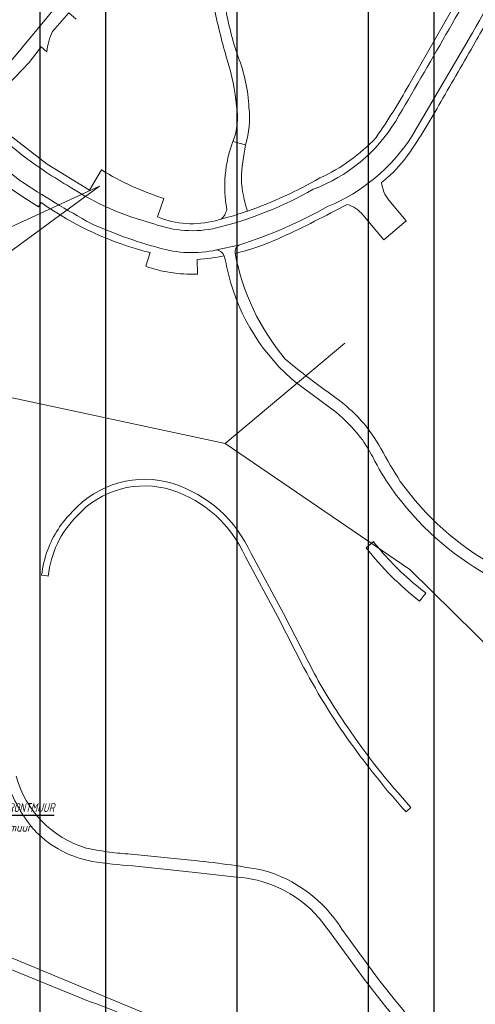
# Model space of a CAD drawing. Extents: x 148869 to 161638, y 453607 to 469810.
# Tile 388 of 656: x 155725 to 155794, y 462222 to 462372. Entities that reach past the tile are written whole.
import ezdxf
from ezdxf.lldxf.tags import DXFTag

# ---------------------------------------------------------------- set-up
doc = ezdxf.new("R2010")
doc.units = 0
doc.layers.get('DEFPOINTS').update_dxf_attribs({"linetype": 'CONTINUOUS'})
for name, color, linetype in [('2022 hatch', 10, 'CONTINUOUS'), ('2024 hatch', 160, 'CONTINUOUS'), ('B-OI-AANPIJLING', 1, 'CONTINUOUS')]:
    doc.layers.add(name, color=color, linetype=linetype)
for name, color, linetype, lineweight in [('B-OI-RI-BIJZONDERDERHEDEN-T18', 134, 'CONTINUOUS', 18), ('B-OI-RI-DRUKLEIDING-G-niet meenemen', 190, 'RI-PERS', 18), ('B-OI-RI-VACUUMLEIDING-G-niet meenemen', 190, 'RI-VACUUM', 18), ('B-RO-VH-VERHARDING_ASFALT-GV', 251, 'CONTINUOUS', 18), ('B-RO-VH-VERHARDING_FUNDERING_ZAND-GV', 251, 'CONTINUOUS', 18), ('B-RO-VH-VERHARDING_GESLOTEN-GV', 251, 'CONTINUOUS', 18), ('B-RO-VH-VERHARDING_HALFVERHARDING-GV', 251, 'CONTINUOUS', 18), ('B-RO-VH-VERHARDING_HALFVERHARDING_GRIND-GV', 251, 'CONTINUOUS', 18), ('B-RO-VH-VERHARDING_STRAATBAKSTEEN-GV', 251, 'CONTINUOUS', 18)]:
    doc.layers.add(name, color=color, linetype=linetype, lineweight=lineweight)
doc.styles.add('NLCS-ISO-M500-T18_CURSIEF', font='NLCS-ISO.ttf', dxfattribs={"oblique": 15, "height": 0.9})
tags = doc.linetypes.add('RI-PERS', pattern='A,7,-2,["P",Standard,S=1.8,R=0,X=-0.5,Y=-0.9],-2,7,-2,[102,NLCS.SHX,S=1,R=180,X=0,Y=0],-2', length=22).pattern_tags.tags
tags[6] = DXFTag(74, 10)
tags = doc.linetypes.add('RI-VACUUM', pattern='A,7,-2,["V",Standard,S=1.8,R=0,X=-0.5,Y=-0.9],-2,7,-2,[102,NLCS.SHX,S=1,R=180,X=0,Y=0],-2', length=22).pattern_tags.tags
tags[6] = DXFTag(74, 10)

# ---------------------------------------------------------------- blocks, each defined once
blk = doc.blocks.new('ACMAP_ANN_TEMPLATE_type knoop')
at = {"layer": 'DEFPOINTS', "style": 'NLCS-ISO-M500-T18_CURSIEF', "oblique": 15}
blk.add_attdef('type_knoop', (0, 0), '', height=1.2, dxfattribs=at)

msp = doc.modelspace()

# ---------------------------------------------------------------- hatches: boundary and pattern name
at = {"layer": '2022 hatch'}
h = msp.add_hatch(dxfattribs=at)
h.set_pattern_fill('ANSI31', color=256, scale=19.992, angle=45)
h.set_pattern_definition([(90, (0, 0), (-19.992, 0), [])])
h.paths.add_polyline_path([(155957.39, 462199.72), (155824.6, 462339.47), (155809.4, 462364.77), (155712.06, 462492.35), (155741.32, 462534.94), (155724.45, 462653.5), (155647.56, 462844.84), (155571.03, 462835.78), (155539.5, 462940.93), (155214.41, 462860.04), (154975.03, 462800.21), (154771.75, 462639.51), (154795.06, 462617.84), (154687.68, 462525.32), (154739.27, 462359.61), (154777.22, 462294.15), (154815.26, 462238.26), (154900.32, 462169.47), (154928.55, 462144.03), (154992.39, 461993.67), (155064.08, 461959.84), (155069.75, 461944.78), (155080.62, 461929.02), (155099.54, 461841.43), (155124.54, 461788.65), (155176.21, 461747.53), (155253.1, 461670.14), (155301.18, 461625.42), (155386.96, 461536.3), (155426.74, 461562.76), (155670.4, 461472.54), (155778.97, 461514.91), (155823.82, 461578.91), (155914.94, 461739.53), (155884.36, 461781.4), (155900.67, 461812.33), (155940.19, 461941.25), (155946.89, 461971.72), (155993.5, 462030.18), (155993.12, 462149.22)])
at = {"layer": '2024 hatch'}
h = msp.add_hatch(dxfattribs=at)
h.set_pattern_fill('ANSI31', color=256, scale=29.988, angle=45)
h.set_pattern_definition([(90, (0, 0), (-29.988, 0), [])])
h.paths.add_polyline_path([(155468.24, 462509.2), (155430.3, 462608.99), (155317.39, 462696.7), (155326.79, 462885.8), (155421.55, 463128.67), (155681.88, 463221.51), (155808.81, 463270.9), (155858.2, 463353.96), (156235.32, 463468.35), (156395.06, 463466.8), (156874.43, 463576.88), (157060.31, 463303.94), (157149.74, 462870.77), (157067.92, 462815.11), (157047.81, 462789.79), (157071.17, 462711.57), (156936.5, 462350.7), (156856.27, 462251.62), (156803.36, 462113.22), (156627.76, 461893.96), (156524.84, 461717.19), (156312.22, 461660.25), (156176.03, 461568.49), (155937.87, 461968.15)])

# ---------------------------------------------------------------- linework, layer by layer
at = {"layer": 'B-OI-AANPIJLING', "color": 251, "flags": 128}
msp.add_lwpolyline([(155704.5, 462248.1), (155705.86, 462249.44), (155705.23, 462249.87), (155704.5, 462248.1), (155705.33, 462249.8), (155705.44, 462249.73), (155704.5, 462248.1), (155705.65, 462249.59), (155705.76, 462249.51), (155704.5, 462248.1), (155706.18, 462250.61), (155729.83, 462250.61)], dxfattribs=at)
at = {"layer": 'B-OI-RI-DRUKLEIDING-G-niet meenemen'}
for p, q in [((155704.5, 462322.75), (155736.73, 462346.37)), ((155736.73, 462346.37), (155705.7, 462332.1)), ((155755.86, 462307.19), (155774.08, 462322.45)), ((155705.5, 462318), (155755.86, 462307.19)), ((155755.86, 462307.19), (155784, 462288)), ((155784, 462288), (155818.84, 462253.62))]:
    msp.add_line(p, q, dxfattribs=at)
at = {"layer": 'B-OI-RI-VACUUMLEIDING-G-niet meenemen'}
for p, q in [((155704.5, 462322.75), (155736.73, 462346.37)), ((155736.73, 462346.37), (155705.7, 462332.1)), ((155755.86, 462307.19), (155774.08, 462322.45)), ((155705.5, 462318), (155755.86, 462307.19)), ((155755.86, 462307.19), (155784, 462288)), ((155784, 462288), (155818.84, 462253.62))]:
    msp.add_line(p, q, dxfattribs=at)
at = {"layer": 'B-RO-VH-VERHARDING_ASFALT-GV', "flags": 128}
for points in [[(155757.98, 462337.39), (155754.53, 462336.64)], [(155765.92, 462317.06), (155766.79, 462316.38), (155772.81, 462311.89)], [(155772.75, 462314.09), (155771.35, 462315.13)], [(155750.64, 462243.75), (155741.06, 462244.68)], [(155741.83, 462242.88), (155751.31, 462241.85), (155757.62, 462241.17)], [(155743.51, 462220.5), (155724.23, 462228.51), (155702.2, 462237.47), (155697.75, 462239.28)], [(155703.12, 462235.33), (155735.34, 462222.18)], [(155771.58, 462233.1), (155777.03, 462225.62)], [(155778.72, 462226.28), (155773.64, 462233.24)]]:
    msp.add_lwpolyline(points, dxfattribs=at)
at = {"layer": 'B-RO-VH-VERHARDING_ASFALT-GV'}
for points in [[(155754.53, 462336.64, -0.294404), (155755.71, 462335.75)], [(155757.39, 462336.12, -0.30419), (155757.98, 462337.39)], [(155755.71, 462335.75, -0.0122), (155756.1, 462334.18)], [(155765.02, 462320.04, -0.12849), (155757.39, 462336.12)], [(155756.1, 462334.18, 0.161741), (155765.92, 462317.06)], [(155771.35, 462315.13, -0.023725), (155765.02, 462320.04)], [(155779.56, 462306.42, 0.1128), (155772.75, 462314.09)], [(155772.81, 462311.89, -0.018532), (155774.04, 462310.8)], [(155774.04, 462310.8, -0.041311), (155776.76, 462307.71)], [(155776.76, 462307.71, -0.016207), (155777.58, 462306.46)], [(155777.58, 462306.46, -0.015936), (155778.33, 462305.14)], [(155782.53, 462301.41, -0.014244), (155779.56, 462306.42)], [(155778.33, 462305.14, 0.035463), (155781.23, 462300.28)], [(155797.05, 462288.46, -0.112983), (155782.53, 462301.41)], [(155781.23, 462300.28, 0.109258), (155796.02, 462287)], [(155722.66, 462255.5, 0.076837), (155726.53, 462248.63)], [(155734.72, 462245.58, -0.260904), (155724.08, 462256.51)], [(155726.53, 462248.63, 0.012468), (155727.07, 462248.06)], [(155727.07, 462248.06, 0.15326), (155735.62, 462243.55)], [(155737.89, 462245.02, -0.017365), (155734.72, 462245.58)], [(155741.06, 462244.68, -0.017742), (155737.89, 462245.02)], [(155735.62, 462243.55, 0.024366), (155741.83, 462242.88)], [(155761.54, 462242.24, 0.019095), (155750.64, 462243.75)], [(155773.64, 462233.24, 0.188059), (155761.54, 462242.24)], [(155757.62, 462241.17, -0.171672), (155768.89, 462236.27)], [(155768.89, 462236.27, -0.007962), (155769.33, 462235.83)], [(155769.33, 462235.83, -0.040813), (155771.58, 462233.1)], [(155777.03, 462225.62, 0.016402), (155785.96, 462214.73)], [(155791.96, 462210.95, -0.032516), (155778.72, 462226.28)], [(155735.34, 462222.18, -0.079384), (155762.94, 462207.04)]]:
    msp.add_lwpolyline(points, format="xyb", dxfattribs=at)
at = {"layer": 'B-RO-VH-VERHARDING_FUNDERING_ZAND-GV', "flags": 128}
for points in [[(155747.95, 462390.71), (155746.61, 462392.13), (155742, 462387.45), (155739.06, 462384.53), (155729.9, 462373.38), (155723.81, 462366.06), (155718.37, 462359.96), (155716.57, 462359.13), (155719.76, 462356.65)], [(155729.6, 462369.92), (155732.09, 462372.73), (155733.2, 462371.78)], [(155719.76, 462356.65), (155721, 462358.18), (155721.7, 462360.62), (155726.05, 462365.16), (155727.89, 462367.55), (155728.73, 462366.79)], [(155758.99, 462352.66), (155757.05, 462353.16)]]:
    msp.add_lwpolyline(points, dxfattribs=at)
at = {"layer": 'B-RO-VH-VERHARDING_FUNDERING_ZAND-GV'}
for points in [[(155728.73, 462366.79, -0.083878), (155729.6, 462369.92)], [(155757.05, 462353.16, 0.134458), (155756.11, 462342.79)], [(155758.34, 462347.41, -0.040158), (155758.99, 462352.66)], [(155759.28, 462342.56, -0.067901), (155758.34, 462347.41)], [(155756.11, 462342.79, -0.160863), (155755.29, 462341.33)], [(155755.29, 462341.33, 0.016982), (155759.28, 462342.56)]]:
    msp.add_lwpolyline(points, format="xyb", dxfattribs=at)
at = {"layer": 'B-RO-VH-VERHARDING_GESLOTEN-GV', "flags": 128}
for points in [[(155778.43, 462292.24), (155777.35, 462291.27)], [(155785.45, 462283.19), (155786.44, 462284.41)]]:
    msp.add_lwpolyline(points, dxfattribs=at)
at = {"layer": 'B-RO-VH-VERHARDING_GESLOTEN-GV'}
for points in [[(155779.19, 462291.31, -0.006492), (155778.43, 462292.24)], [(155777.35, 462291.27, 0.060248), (155785.45, 462283.19)], [(155785.67, 462285, -0.049965), (155779.19, 462291.31)], [(155786.44, 462284.41, -0.004518), (155785.67, 462285)]]:
    msp.add_lwpolyline(points, format="xyb", dxfattribs=at)
at = {"layer": 'B-RO-VH-VERHARDING_HALFVERHARDING-GV'}
for points in [[(155747.96, 462301.06, 0.294796), (155732.64, 462296.8)], [(155733.29, 462296.11, -0.295138), (155747.74, 462300.08)], [(155759.81, 462290.42, 0.213331), (155747.96, 462301.06)], [(155747.74, 462300.08, -0.212728), (155758.96, 462289.93)], [(155732.64, 462296.8, 0.110075), (155728.86, 462290.99)], [(155728.95, 462287, -0.172633), (155733.29, 462296.11)], [(155728.86, 462290.99, 0.06294), (155727.94, 462287.11)], [(155767.87, 462273.03, 0.036092), (155775.45, 462260.92)], [(155774.44, 462264.08, -0.025345), (155769.48, 462272.09)], [(155784.16, 462251.78, -0.037699), (155774.44, 462264.08)], [(155775.45, 462260.92, 0.027861), (155783.42, 462251.09)]]:
    msp.add_lwpolyline(points, format="xyb", dxfattribs=at)
at = {"layer": 'B-RO-VH-VERHARDING_HALFVERHARDING-GV', "flags": 128}
for points in [[(155758.96, 462289.93), (155763.87, 462280.8), (155767.87, 462273.03)], [(155769.48, 462272.09), (155764.74, 462281.29), (155759.81, 462290.42)], [(155727.94, 462287.11), (155728.75, 462287.02), (155728.95, 462287)], [(155783.42, 462251.09), (155783.51, 462251.18)], [(155783.51, 462251.18), (155784.16, 462251.78)]]:
    msp.add_lwpolyline(points, dxfattribs=at)
at = {"layer": 'B-RO-VH-VERHARDING_HALFVERHARDING_GRIND-GV'}
for points in [[(155801.81, 462384.67, -0.009057), (155793.51, 462369.71)], [(155781.83, 462356.27, 0.005851), (155796.99, 462382.69)], [(155754.23, 462373.27, 0.014162), (155756.17, 462365.58)], [(155757.84, 462366.04, -0.040899), (155755.93, 462373.57)], [(155793.95, 462368.3, 0.000942), (155795.83, 462371.62)], [(155788.7, 462359.2, 0.002727), (155793.95, 462368.3)], [(155756.17, 462365.58, -0.049371), (155757.62, 462358.53)], [(155759.5, 462358.31, 0.083086), (155757.84, 462366.04)], [(155783.83, 462361.75, -0.023875), (155778.84, 462353.76)], [(155783.73, 462351.16, 0.024404), (155788.7, 462359.2)], [(155757.62, 462358.53, -0.142343), (155757.05, 462353.16)], [(155758.99, 462352.66, 0.101176), (155759.5, 462358.31)], [(155769.29, 462345.88, 0.168416), (155781.83, 462356.27)], [(155778.84, 462353.76, -0.099655), (155770.29, 462347.62)], [(155784.26, 462353.88, -0.150741), (155771.47, 462343.24)], [(155724.9, 462351.14, 0.031497), (155732.3, 462346.21)], [(155780.63, 462347.71, 0.059067), (155783.73, 462351.16)], [(155719.02, 462349.3, 0.039498), (155727.44, 462343.22)], [(155746.56, 462344.5, -0.064416), (155737.05, 462348.83)], [(155735.48, 462340.65, -0.017936), (155724.6, 462347.22)], [(155770.29, 462347.62, -0.048828), (155759.28, 462342.56)], [(155779.67, 462346.92, 0.016459), (155780.63, 462347.71)], [(155780.81, 462344.23, -0.14278), (155779.67, 462346.92)], [(155732.3, 462346.21, 0.081659), (155745.02, 462340.64)], [(155754.58, 462340, 0.069669), (155769.29, 462345.88)], [(155727.86, 462343.89, 0.094896), (155744.46, 462336.24)], [(155759.28, 462342.56, -0.016982), (155755.29, 462341.33)], [(155771.47, 462343.24, -0.049403), (155757.98, 462337.39)], [(155764.46, 462338.58, 0.014358), (155774.43, 462343.57)], [(155774.43, 462343.57, -0.148521), (155776.85, 462341.97)], [(155754.39, 462341.09, -0.161848), (155745.57, 462341.67)], [(155755.29, 462341.33, -0.004424), (155754.39, 462341.09)], [(155745.77, 462336.97, -0.039198), (155735.48, 462340.65)], [(155745.02, 462340.64, 0.148844), (155754.58, 462340)], [(155757.39, 462336.12, 0.051408), (155764.46, 462338.58)], [(155754.53, 462336.64, -0.126762), (155745.77, 462336.97)], [(155755.71, 462335.75, 0.294404), (155754.53, 462336.64)], [(155757.98, 462337.39, 0.30419), (155757.39, 462336.12)], [(155751.63, 462335.17, 0.024706), (155755.71, 462335.75)], [(155743.8, 462334.15, 0.0463), (155747.52, 462333.21)], [(155747.52, 462333.21, 0.050105), (155751.65, 462332.98)]]:
    msp.add_lwpolyline(points, format="xyb", dxfattribs=at)
at = {"layer": 'B-RO-VH-VERHARDING_HALFVERHARDING_GRIND-GV', "flags": 128}
for points in [[(155795.95, 462383.06), (155789.33, 462371.33), (155783.83, 462361.75)], [(155793.51, 462369.71), (155793, 462368.85), (155784.26, 462353.88)], [(155737.05, 462348.83), (155735.21, 462345.73), (155728.79, 462349.69), (155719.76, 462356.65), (155719.12, 462355.84), (155724.9, 462351.14)], [(155724.6, 462347.22), (155716.11, 462354.01)], [(155757.05, 462353.16), (155758.99, 462352.66)], [(155727.44, 462343.22), (155727.86, 462343.89)], [(155745.57, 462341.67), (155746.56, 462344.5)], [(155776.85, 462341.97), (155780.05, 462338.16), (155783.42, 462341.08), (155780.81, 462344.23)], [(155744.46, 462336.24), (155743.8, 462334.15)], [(155751.65, 462332.98), (155751.63, 462335.17)]]:
    msp.add_lwpolyline(points, dxfattribs=at)
at = {"layer": 'B-RO-VH-VERHARDING_STRAATBAKSTEEN-GV'}
for points in [[(155793.51, 462369.71, 0.009057), (155801.81, 462384.67)], [(155796.99, 462382.69, -0.005851), (155781.83, 462356.27)], [(155781.83, 462356.27, -0.168416), (155769.29, 462345.88)], [(155771.47, 462343.24, 0.150741), (155784.26, 462353.88)], [(155732.3, 462346.21, -0.031497), (155724.9, 462351.14)], [(155724.6, 462347.22, 0.017936), (155735.48, 462340.65)], [(155745.02, 462340.64, -0.081659), (155732.3, 462346.21)], [(155769.29, 462345.88, -0.069669), (155754.58, 462340)], [(155757.98, 462337.39, 0.049403), (155771.47, 462343.24)], [(155735.48, 462340.65, 0.039198), (155745.77, 462336.97)], [(155754.58, 462340, -0.148844), (155745.02, 462340.64)], [(155745.77, 462336.97, 0.126762), (155754.53, 462336.64)]]:
    msp.add_lwpolyline(points, format="xyb", dxfattribs=at)
at = {"layer": 'B-RO-VH-VERHARDING_STRAATBAKSTEEN-GV', "flags": 128}
for points in [[(155784.26, 462353.88), (155793, 462368.85), (155793.51, 462369.71)], [(155724.9, 462351.14), (155719.12, 462355.84)], [(155716.11, 462354.01), (155724.6, 462347.22)], [(155754.53, 462336.64), (155757.98, 462337.39)]]:
    msp.add_lwpolyline(points, dxfattribs=at)

# ---------------------------------------------------------------- block references
at = {"layer": 'DEFPOINTS'}
msp.add_blockref('ACMAP_ANN_TEMPLATE_type knoop', (155704.5, 462248.1), dxfattribs=at).add_auto_attribs({'type_knoop': 'gemengd lozingpunt/frontmuur'})

# ---------------------------------------------------------------- texts
at = {"layer": 'B-OI-RI-BIJZONDERDERHEDEN-T18', "color": 251, "style": 'NLCS-ISO-M500-T18_CURSIEF', "oblique": 15, "width": 0.8}
msp.add_text('GEMENGD LOZINGPUNT/FRONTMUUR', height=1.35, dxfattribs=at).set_placement((155706.69, 462251.07))

doc.saveas('drawing.dxf')
